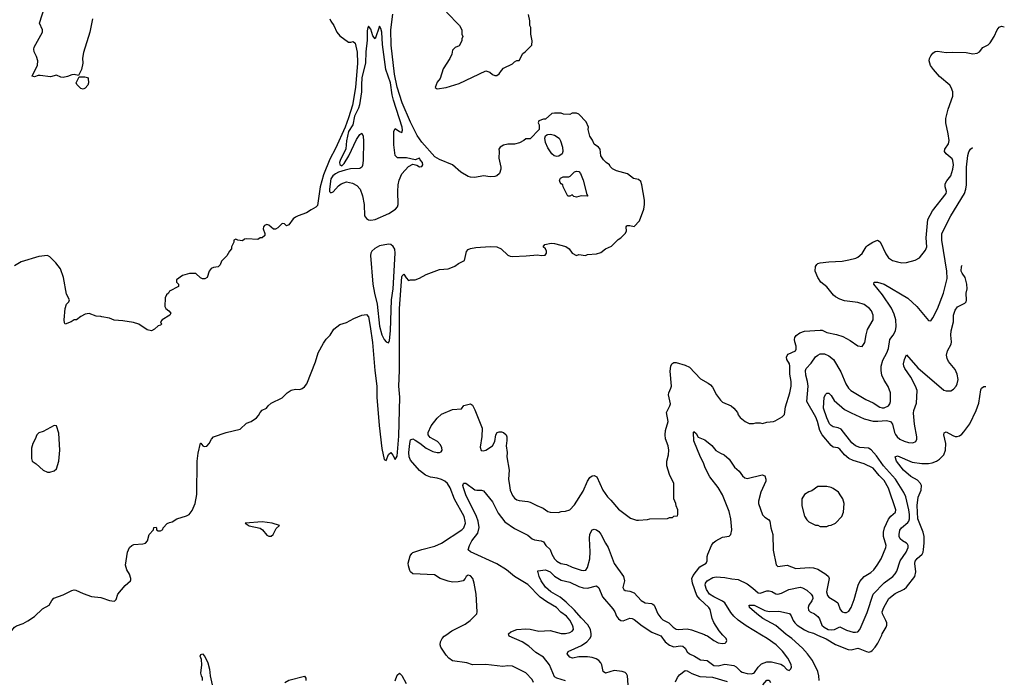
# Model space of a CAD drawing. Header units: inches. Extents: x 1649636 to 1815363, y 506543 to 641975.
# Tile 556 of 656: x 1779257 to 1788155, y 559591 to 565562. Entities that reach past the tile are written whole.
import ezdxf

# ---------------------------------------------------------------- set-up
doc = ezdxf.new("R2010")
doc.units = ezdxf.units.IN
doc.header["$MEASUREMENT"] = 0
for name, color, linetype in [('B7576', 7, 'Continuous'), ('B7585', 7, 'Continuous'), ('B7586', 7, 'Continuous')]:
    doc.layers.add(name, color=color, linetype=linetype)

msp = doc.modelspace()

# ---------------------------------------------------------------- linework, layer by layer
at = {"layer": 'B7576', "color": 5}
for points, elevation in [([(1779914.7, 565570), (1779890.2, 565449.8), (1779833.8, 565266.2), (1779825.7, 565214.3), (1779827.6, 565170), (1779817, 565110), (1779790, 565058), (1779750, 565065.6), (1779730, 565064.2), (1779690, 565047.6), (1779650, 565039.6), (1779630, 565041.6), (1779590, 565059.5), (1779534.5, 565045.5), (1779443.2, 565056.8), (1779423.6, 565056.4), (1779390, 565046), (1779369.2, 565050), (1779417.2, 565150), (1779421.2, 565190), (1779409.3, 565230), (1779389.4, 565270), (1779385.1, 565294.9), (1779387.9, 565312.1), (1779464.2, 565450), (1779464.2, 565470), (1779436.9, 565530), (1779488.5, 565690)], 680), ([(1780000, 562877), (1779990, 562879), (1779950, 562882), (1779884.7, 562904.7), (1779850, 562899.3), (1779810, 562879.3), (1779770, 562849.2), (1779750, 562848.7), (1779722, 562830), (1779669.4, 562809.4), (1779661.5, 562821.5), (1779658, 562850), (1779667.7, 562952.3), (1779679.3, 562990), (1779702, 563010), (1779709, 563030), (1779680.7, 563080.7), (1779653.6, 563230), (1779625.2, 563310), (1779584.1, 563364.1), (1779530, 563419), (1779510, 563429), (1779430, 563421.2), (1779270, 563371.8), (1779210, 563338)], 720), ([(1779152.2, 560000), (1779210, 560070.8), (1779230, 560082.8), (1779290, 560102.8), (1779330, 560127.3), (1779390, 560167.3), (1779463.5, 560236.5), (1779522.9, 560270), (1779547.5, 560312.5), (1779566.9, 560333.1), (1779650, 560362), (1779730, 560403.1), (1779750, 560408.2), (1779764.7, 560404.7), (1779830, 560374.9), (1779907.7, 560347.7), (1779990, 560339.5), (1780000, 560335.8)], 720)]:
    msp.add_lwpolyline(points, dxfattribs=dict(at, elevation=elevation))
for points, elevation in [([(1779830, 564934), (1779810, 564939), (1779774.9, 564974.9), (1779767, 564990), (1779793.6, 565046.4), (1779846, 565046), (1779870, 565038.8), (1779875.5, 565030), (1779879.1, 564990), (1779874, 564970), (1779850, 564944)], 680), ([(1779570, 561894), (1779470, 561839), (1779430, 561828.7), (1779411.3, 561810), (1779398.8, 561770), (1779377.3, 561730), (1779364, 561690), (1779362.8, 561670), (1779365.4, 561594.6), (1779371.3, 561570), (1779407.1, 561547.1), (1779470, 561491.3), (1779510, 561471.3), (1779530, 561471), (1779570, 561482.8), (1779590, 561501), (1779610, 561570.8), (1779620.8, 561670), (1779610, 561825.2), (1779590, 561889.2)], 740)]:
    msp.add_lwpolyline(points, close=True, dxfattribs=dict(at, elevation=elevation))
at = {"layer": 'B7585', "color": 5}
for points, elevation in [([(1783900.5, 559570), (1783890, 559598), (1783830, 559657.6), (1783710, 559718), (1783670, 559722.9), (1783624.1, 559715.9), (1783470, 559734.3), (1783350, 559731.6), (1783298, 559750), (1783170, 559766.3), (1783136.2, 559790), (1783110, 559817.6), (1783062.2, 559890), (1783057.2, 559910), (1783061.3, 559938.7), (1783076, 559970), (1783094, 559990), (1783108.3, 560000)], 680), ([(1784190, 559586.6), (1784110, 559608.7), (1784090, 559622), (1784044.8, 559730), (1783990, 559799.8), (1783922.8, 559842.8), (1783858.2, 559898.2), (1783799, 559939), (1783681.2, 559990), (1783677.2, 560000)], 660), ([(1784755.5, 559550), (1784749.9, 559630), (1784741.2, 559650), (1784730, 559659.8), (1784702.7, 559670), (1784630, 559678.5), (1784550, 559656), (1784529.8, 559670), (1784517.2, 559730), (1784508.3, 559750), (1784490, 559769.7), (1784465.9, 559785.9), (1784430, 559797.6), (1784390, 559802.8), (1784310, 559801.7), (1784251.8, 559791.8), (1784230, 559800.9), (1784205.2, 559830), (1784213.2, 559850), (1784335.7, 559904.3), (1784382.4, 559937.6), (1784410.8, 559969.2), (1784420.9, 559990), (1784422.1, 560000)], 640), ([(1785034.7, 560000), (1785052.7, 559992.7), (1785090, 559937.4), (1785129.4, 559909.4), (1785170, 559894.6), (1785230, 559902.6), (1785250, 559900.3), (1785270, 559881.1), (1785288.7, 559848.7), (1785310, 559828.7), (1785357, 559810), (1785410, 559776), (1785470, 559770.1), (1785530, 559725.9), (1785570, 559722.2), (1785630, 559735.1), (1785710, 559725.3), (1785733.1, 559713.1), (1785770, 559674), (1785785.3, 559665.3), (1785830, 559651.1), (1785870, 559648), (1785890, 559654), (1785898.6, 559661.4), (1785930.4, 559710), (1785961.9, 559738.1), (1786010, 559756.2), (1786050, 559758.3), (1786136.9, 559736.9), (1786161, 559721), (1786190, 559688.4), (1786210, 559679.1), (1786227, 559693), (1786231.6, 559710), (1786230, 559734), (1786198.7, 559790), (1786150, 559853.3), (1786093, 559910), (1786012.4, 559970), (1785962.3, 560000)], 640), ([(1785456.4, 560000), (1785472.1, 559992.1), (1785530.5, 559950.5), (1785570, 559930.8), (1785610, 559924), (1785632.7, 559927.3), (1785643.1, 559936.9), (1785648.7, 559950), (1785641.2, 559970), (1785612.5, 560000)], 660), ([(1786482, 559590), (1786480.5, 559630), (1786471.5, 559670), (1786420.4, 559770), (1786376.5, 559830), (1786330, 559881), (1786234, 559970), (1786191.6, 560000)], 620), ([(1786467.9, 560000), (1786544.6, 559964.6), (1786630, 559913), (1786743.7, 559870), (1786770, 559865.8), (1786830, 559879.8), (1786850, 559876.6), (1786910, 559850.2), (1786930, 559845.8), (1786949.8, 559850.2), (1786960.7, 559859.3), (1786988.3, 559890), (1787012.9, 559927.1), (1787047, 560000)], 620), ([(1780909, 559590), (1780909.3, 559610), (1780899.5, 559630), (1780894.7, 559654.7), (1780904.4, 559730), (1780899.7, 559779.7), (1780889.7, 559810), (1780894.6, 559825.4), (1780910, 559831.3), (1780930, 559804.7), (1780957.1, 559750), (1780973.4, 559690), (1780979.3, 559630), (1780997, 559550)], 680), ([(1785184.2, 559575.8), (1785203.3, 559616.7), (1785220.7, 559639.3), (1785270, 559680.7), (1785290, 559677.2), (1785330, 559653), (1785403.6, 559623.6), (1785518, 559618), (1785650, 559580.4)], 620), ([(1781654.5, 559570), (1781690, 559592.9), (1781830, 559626.8), (1781838.4, 559618.4), (1781844, 559610), (1781843, 559590)], 680), ([(1782650, 559586), (1782670, 559636), (1782690, 559656), (1782710, 559634.8), (1782750, 559561)], 680), ([(1785973.5, 559550), (1786010, 559592.2), (1786030, 559592.7), (1786042.6, 559570)], 620)]:
    msp.add_lwpolyline(points, dxfattribs=dict(at, elevation=elevation))
at = {"layer": 'B7586', "color": 5}
for points, elevation in [([(1783114, 565630), (1783232, 565510), (1783252, 565470), (1783254, 565430), (1783262, 565410), (1783254, 565390), (1783254, 565370), (1783230, 565326), (1783194, 565310), (1783170, 565286), (1783162, 565250), (1783144.7, 565210), (1783083.5, 565116.5), (1783058, 565030), (1783030, 564998), (1783011.3, 564950), (1783030, 564936), (1783110, 564948.2), (1783230, 564984.9), (1783470, 565098), (1783506, 565086), (1783530, 565064.7), (1783550, 565058), (1783570, 565058), (1783590, 565072), (1783610, 565102), (1783630, 565122), (1783710, 565162), (1783730, 565182), (1783750, 565192), (1783770, 565194), (1783803.1, 565256.9), (1783826, 565270), (1783886, 565330), (1783888, 565370), (1783875.3, 565430), (1783875.3, 565490), (1783868.7, 565510), (1783868.7, 565550), (1783855.3, 565610)], 720), ([(1780000, 560335.8), (1780070, 560310.6), (1780110, 560306.8), (1780118, 560310), (1780130, 560322), (1780145.6, 560370), (1780210, 560448.2), (1780258, 560490), (1780261.2, 560498.8), (1780263, 560510), (1780251.1, 560550), (1780226, 560590), (1780213.3, 560630), (1780231.6, 560750), (1780249.7, 560790.3), (1780269.7, 560810.3), (1780290, 560819.3), (1780370, 560823.8), (1780394, 560830), (1780413.2, 560850), (1780429, 560910), (1780468, 560950), (1780470, 560972), (1780490, 560974), (1780494, 560970), (1780494, 560950), (1780510, 560942), (1780530, 560942), (1780550, 560954), (1780555.3, 560970), (1780590, 561006.8), (1780610, 561018), (1780636.5, 561023.5), (1780678, 561050), (1780764.1, 561075.9), (1780789.5, 561090.5), (1780815.6, 561124.4), (1780842, 561190), (1780859.7, 561270), (1780861.3, 561570), (1780870, 561644.7), (1780890, 561734), (1780894, 561734), (1780912, 561710), (1780924, 561704), (1780950, 561706.8), (1780969.3, 561730), (1780989.6, 561770.4), (1781009.6, 561790.4), (1781124, 561830), (1781250, 561859.7), (1781306.1, 561913.9), (1781349, 561930), (1781397.2, 561962.8), (1781416, 561984), (1781430, 562012), (1781450, 562031.3), (1781488, 562050), (1781502, 562070), (1781530, 562096), (1781630, 562144), (1781675.1, 562190), (1781710, 562212), (1781750, 562221.7), (1781790, 562220.4), (1781810, 562227.2), (1781830, 562241.7), (1781851.9, 562270), (1781930, 562470.6), (1781954.9, 562550), (1782002.2, 562637.8), (1782027.3, 562672.7), (1782064, 562710), (1782096.6, 562763.4), (1782150, 562805.7), (1782210, 562823.7), (1782277.7, 562862.3), (1782350, 562892), (1782390, 562897.1), (1782410, 562875.5), (1782425.5, 562790), (1782444.4, 562644.4), (1782466.4, 562390), (1782484, 562250), (1782484.6, 562150), (1782506.7, 561893.2), (1782530, 561687.3), (1782550, 561586), (1782570, 561578), (1782590, 561631), (1782610, 561651), (1782630, 561626), (1782650, 561586), (1782670, 561616), (1782682.7, 561797.3), (1782691.2, 562150), (1782683.1, 562250), (1782689.9, 562389.9), (1782688.5, 562950), (1782710, 563238), (1782714.5, 563245.5), (1782730, 563261), (1782748.7, 563228.7), (1782770, 563204.9), (1782790, 563210.5), (1782830, 563210.3), (1782870, 563225.2), (1782930, 563258.7), (1783050, 563302.8), (1783130, 563310.6), (1783170, 563323.8), (1783190, 563333), (1783221.8, 563358.2), (1783275.8, 563384.2), (1783294.7, 563465.3), (1783310, 563484.9), (1783330, 563494.4), (1783378.6, 563501.4), (1783510, 563510.3), (1783570, 563508.4), (1783607.3, 563490), (1783670, 563434), (1783690, 563424), (1783710, 563420.7), (1783833.8, 563426.2), (1783936.8, 563436.8), (1783970, 563430.7), (1784006, 563434), (1784018, 563450), (1784017, 563470), (1784009.2, 563490), (1783988.7, 563510), (1784002, 563530), (1784058.9, 563541.1), (1784090, 563539.3), (1784191.7, 563511.7), (1784222.8, 563490), (1784250.7, 563450.7), (1784290, 563431.3), (1784310, 563438), (1784370, 563431.3), (1784390, 563438), (1784470, 563444.7), (1784510, 563458), (1784550, 563490.8), (1784605.6, 563514.4), (1784664.5, 563575.5), (1784690, 563591), (1784729, 563630), (1784741.2, 563650), (1784738, 563690), (1784743.1, 563696.9), (1784750, 563702), (1784770, 563702), (1784810, 563691.3), (1784857.5, 563742.5), (1784899, 563850), (1784904, 563890), (1784904, 563930), (1784879.3, 564070), (1784870, 564098), (1784850, 564118), (1784804.7, 564124.7), (1784748.9, 564168.9), (1784650, 564195.3), (1784614.6, 564214.6), (1784594.6, 564234.6), (1784588, 564250), (1784558, 564270), (1784533.6, 564293.6), (1784508.7, 564330), (1784502, 564390), (1784488, 564410), (1784450, 564438), (1784433.6, 564473.6), (1784408.7, 564510), (1784395.3, 564570), (1784398, 564590), (1784378, 564638), (1784310, 564708), (1784290, 564718), (1784250, 564718), (1784230, 564706), (1784171.6, 564708.4), (1784150, 564715.3), (1784090, 564718), (1784066, 564714), (1784010, 564662), (1783990, 564662), (1783950, 564646), (1783942, 564630), (1783952, 564610), (1783951.6, 564568.4), (1783870, 564486), (1783830, 564486), (1783814, 564470), (1783774, 564450), (1783730, 564435.3), (1783670, 564437.2), (1783630, 564426), (1783598.8, 564410), (1783586.8, 564390), (1783591, 564369), (1783586.8, 564310), (1783606.8, 564230), (1783604, 564210), (1783593, 564170), (1783568.9, 564151.1), (1783550, 564144), (1783510, 564140.5), (1783450, 564151.6), (1783370, 564136), (1783330, 564137.2), (1783310, 564144), (1783243.2, 564183.2), (1783170, 564249), (1783050, 564297.2), (1783010, 564323), (1782890, 564455.9), (1782850, 564516.1), (1782790, 564634.6), (1782713.3, 564810), (1782670, 564950.9), (1782644.4, 565070), (1782613.1, 565330), (1782609.9, 565470.1), (1782630, 565610.8)], 720), ([(1782060.5, 565570), (1782068.7, 565548.7), (1782096.3, 565510), (1782122, 565450), (1782150, 565414.8), (1782230, 565357.3), (1782250, 565357.3), (1782270, 565364), (1782290, 565350.7), (1782306.9, 565266.9), (1782309.7, 565169.7), (1782292.2, 564947.8), (1782264.6, 564790), (1782230, 564673.7), (1782199.3, 564590), (1782110, 564395.9), (1782060, 564300), (1782001.5, 564158.5), (1781974, 564050), (1781950, 563882), (1781933.7, 563866.3), (1781890, 563844), (1781850, 563815.3), (1781774, 563790), (1781750, 563775.3), (1781730, 563762), (1781690, 563708.7), (1781670, 563698), (1781650, 563715.3), (1781630, 563718), (1781590, 563679), (1781570, 563668.7), (1781550, 563668), (1781510, 563704), (1781490, 563709), (1781470, 563702), (1781461, 563690), (1781458.8, 563670), (1781472, 563630), (1781472, 563610), (1781450, 563588.7), (1781430, 563588.7), (1781410, 563575.3), (1781310, 563582), (1781290, 563578), (1781270, 563562), (1781228.4, 563568.4), (1781210, 563578), (1781194, 563570), (1781192, 563550), (1781172, 563510), (1781170.9, 563489.1), (1781152, 563470), (1781130, 563428), (1781082, 563378), (1781070, 563346), (1781050, 563328), (1781010, 563322), (1780986.8, 563313.2), (1780971.1, 563288.9), (1780951, 563230), (1780930, 563218), (1780910, 563218), (1780890, 563228), (1780850, 563268), (1780811.6, 563268.4), (1780792.7, 563267.3), (1780730, 563248.7), (1780674, 563210), (1780674, 563190), (1780692, 563170), (1780692, 563150), (1780611.3, 563108.7), (1780602, 563090), (1780584, 563076), (1780573, 563047), (1780570.5, 562970), (1780578, 562950), (1780606, 562930), (1780622.8, 562910), (1780614.8, 562890), (1780546, 562850), (1780531.3, 562830), (1780538, 562810), (1780530, 562802), (1780510, 562795.3), (1780476.9, 562763.1), (1780450, 562749.7), (1780410, 562758), (1780335.3, 562810), (1780285.4, 562825.4), (1780190, 562840.7), (1780110, 562846), (1780070, 562862.7), (1780000, 562877)], 720), ([(1783108.3, 560000), (1783162.3, 560037.7), (1783282.7, 560097.3), (1783327, 560130), (1783387.2, 560192.8), (1783392.7, 560210), (1783383.7, 560370), (1783365.3, 560470), (1783351.9, 560510), (1783330, 560534), (1783310, 560541.2), (1783291.3, 560530), (1783282.8, 560510), (1783266, 560490), (1783220.3, 560479.7), (1783170, 560478.2), (1783130, 560485.6), (1783058, 560510), (1783005.4, 560545.4), (1782810, 560552.1), (1782790, 560571.1), (1782784, 560584), (1782770, 560625.6), (1782768.3, 560650), (1782785.4, 560714.6), (1782801.7, 560738.3), (1782810, 560745.2), (1782890, 560772.8), (1783010, 560802.9), (1783070, 560829.2), (1783252.2, 560950), (1783270.8, 560970), (1783284.6, 561010), (1783284, 561030), (1783272.6, 561070), (1783187.9, 561227.9), (1783147.3, 561330), (1783123, 561370), (1783098.4, 561390), (1783070, 561404.2), (1783030, 561416.8), (1782970, 561426.6), (1782925.4, 561445.4), (1782870, 561488.2), (1782790, 561579.3), (1782778.1, 561610), (1782774, 561650), (1782782.1, 561730), (1782790, 561764.2), (1782810, 561772), (1782830, 561761.6), (1782874.6, 561734.6), (1782930, 561688.5), (1782990, 561658.6), (1783030, 561649.2), (1783050.9, 561649.1), (1783065.6, 561654.4), (1783076.2, 561670), (1783072.6, 561692.6), (1783058.9, 561718.9), (1783032.7, 561750), (1782966, 561786), (1782948.4, 561808.4), (1782950, 561831), (1782976, 561890), (1783030, 561958.8), (1783070, 561994.8), (1783170, 562037.3), (1783250, 562044), (1783270, 562073), (1783330, 562090.8), (1783350, 562076), (1783370, 562036), (1783436.9, 561870), (1783435.2, 561795.2), (1783417.8, 561697.8), (1783427.5, 561667.5), (1783450, 561664.7), (1783470, 561670.2), (1783530, 561708.6), (1783551.7, 561750), (1783559.6, 561810), (1783573.5, 561830), (1783590, 561837.8), (1783610, 561837.8), (1783631, 561831), (1783653.5, 561810), (1783659.7, 561790), (1783660.7, 561759.3), (1783652.4, 561710), (1783661.5, 561650), (1783659.6, 561610), (1783680.9, 561490), (1783675.6, 561410), (1783683.2, 561350), (1783690.3, 561310), (1783710, 561260.7), (1783730, 561236.3), (1783750, 561223), (1783770, 561215.5), (1783850, 561208), (1783870, 561202), (1783931, 561170), (1783987.2, 561147.2), (1784030, 561117.3), (1784050, 561110.7), (1784126.4, 561106.4), (1784150, 561116), (1784190, 561118), (1784230, 561132), (1784270, 561176), (1784350, 561299.1), (1784390, 561390.8), (1784410, 561424), (1784430, 561439.1), (1784450, 561442), (1784473, 561430), (1784525.7, 561310), (1784568.4, 561250), (1784599.9, 561219.9), (1784670, 561136), (1784776.9, 561056.9), (1784830, 561038), (1784850, 561038), (1784930, 561044.7), (1784951.6, 561051.6), (1785110, 561052), (1785130, 561062), (1785156.4, 561063.6), (1785170, 561074), (1785202, 561078), (1785206, 561090), (1785206, 561130), (1785188.4, 561168.4), (1785188, 561190), (1785168.4, 561231.6), (1785168.7, 561370), (1785129.4, 561449.4), (1785105.2, 561530), (1785105.2, 561570), (1785121.2, 561630), (1785124, 561670), (1785119, 561710), (1785094.5, 561774.5), (1785089.5, 561810), (1785092.6, 561850), (1785118.3, 561930), (1785102.6, 562010), (1785133.3, 562070), (1785137.8, 562090), (1785120.4, 562170), (1785123, 562190), (1785143.1, 562230), (1785147.7, 562250), (1785134.9, 562385.1), (1785140.5, 562430), (1785150, 562450.7), (1785170, 562462), (1785190, 562462), (1785270, 562440.3), (1785310, 562420.3), (1785410, 562315.6), (1785477.6, 562277.6), (1785500.2, 562260.2), (1785518.7, 562238.7), (1785555.5, 562170), (1785590, 562123), (1785610, 562104.9), (1785686, 562070), (1785710.4, 562050.4), (1785742.8, 562010), (1785750.6, 561990.6), (1785767.5, 561967.5), (1785812, 561930), (1785850, 561911.3), (1785890, 561911.3), (1785910, 561918), (1785950, 561918), (1785970, 561912), (1786010, 561924.7), (1786070, 561931.3), (1786083.1, 561936.9), (1786148.9, 561971.1), (1786170, 561994), (1786177.5, 562062.5), (1786218, 562190), (1786228.4, 562250), (1786228.6, 562290), (1786218, 562358), (1786218.3, 562430), (1786212.9, 562450), (1786188.9, 562490), (1786186.6, 562510), (1786193, 562527), (1786202.8, 562537.2), (1786267.6, 562570), (1786275.4, 562584.6), (1786275.3, 562610), (1786260.9, 562650), (1786258.7, 562670), (1786263.1, 562690), (1786273.5, 562706.5), (1786308.3, 562731.7), (1786350, 562745.4), (1786490, 562756.5), (1786510, 562754.2), (1786550, 562735.6), (1786637.7, 562717.7), (1786696.7, 562696.7), (1786760.7, 562660.7), (1786830, 562613), (1786870, 562607.3), (1786895.8, 562644.2), (1786906.1, 562713.9), (1786919.5, 562760.5), (1786971.5, 562850), (1786969.6, 562890), (1786953.6, 562930), (1786938, 562950), (1786890, 562987.3), (1786830, 563005.6), (1786710, 563021.3), (1786670, 563035.8), (1786630, 563056.9), (1786612.1, 563072.1), (1786550, 563147.1), (1786498.3, 563190), (1786471.1, 563230), (1786446.6, 563290), (1786449.7, 563330), (1786462, 563350), (1786470, 563357.1), (1786490, 563363.1), (1786570, 563373.8), (1786690, 563379.6), (1786750, 563390.2), (1786812.4, 563407.6), (1786830, 563415.8), (1786870.5, 563449.5), (1786907.6, 563510), (1786919.5, 563520.5), (1786966.6, 563550), (1787010, 563568), (1787033.7, 563553.7), (1787083.9, 563443.9), (1787108, 563410), (1787146.1, 563386.1), (1787190, 563372.2), (1787230, 563364.9), (1787270, 563366.4), (1787350, 563387.7), (1787390, 563410.6), (1787442.7, 563477.3), (1787453.6, 563510), (1787448.8, 563590), (1787464.7, 563755.3), (1787507.5, 563832.5), (1787629.7, 563990), (1787633.1, 564010), (1787620.9, 564050), (1787621.6, 564078.4), (1787634.7, 564105.3), (1787671.4, 564150), (1787689.2, 564210), (1787694.9, 564250), (1787690.5, 564290), (1787682.5, 564302.5), (1787628.3, 564350), (1787615.1, 564370), (1787617.7, 564390), (1787650, 564440.4), (1787655.6, 564470), (1787648.7, 564530), (1787627, 564630), (1787627.1, 564670), (1787647.3, 564752.7), (1787689.9, 564870), (1787689.8, 564910), (1787675, 564950), (1787662, 564970), (1787569.5, 565049.5), (1787515.3, 565110), (1787488.4, 565148.4), (1787476.8, 565190), (1787478.5, 565210), (1787490, 565235.3), (1787510, 565258.3), (1787530, 565272.7), (1787550, 565278.5), (1787630, 565264.2), (1787690, 565269.3), (1787810, 565264.2), (1787870, 565252.1), (1787910, 565257.6), (1787931.2, 565270), (1787960.9, 565310), (1788010, 565334.9), (1788027.5, 565352.5), (1788062.6, 565410), (1788090.8, 565470), (1788110, 565495.2), (1788130, 565504.2), (1788155.1, 565497.3)], 680), ([(1785612.5, 560000), (1785577, 560037), (1785530, 560114), (1785514.5, 560150), (1785498.4, 560230), (1785485.1, 560250), (1785404.2, 560324.2), (1785377.9, 560357.9), (1785337.5, 560470), (1785332.9, 560510), (1785342.8, 560537.2), (1785404.8, 560615.2), (1785462, 560650), (1785469.8, 560670), (1785469.9, 560710), (1785474.7, 560730), (1785510, 560810.3), (1785525.5, 560834.5), (1785547.7, 560852.3), (1785610, 560883.5), (1785667.4, 560892.6), (1785683.5, 560910), (1785693, 560950), (1785684.5, 561050), (1785670, 561115.6), (1785610, 561268.2), (1785570, 561333.3), (1785492.7, 561430), (1785450.7, 561510), (1785436.1, 561556.1), (1785410, 561607), (1785350, 561754), (1785346, 561830), (1785350, 561838), (1785370, 561822), (1785388.5, 561788.5), (1785450, 561763.6), (1785511.6, 561711.6), (1785548.3, 561668.3), (1785590, 561643.2), (1785622.4, 561630), (1785670, 561590.2), (1785718, 561518), (1785760.1, 561480.1), (1785790, 561439.6), (1785810, 561422), (1785830, 561414.6), (1785966.7, 561446.7), (1785990, 561438), (1786000.3, 561410), (1785999.6, 561390), (1785955.5, 561290), (1785935.2, 561210), (1785934.3, 561190), (1785970, 561087), (1785990, 561066.6), (1786024.9, 561044.9), (1786036.5, 561030), (1786043.9, 560970), (1786063.8, 560910), (1786066.5, 560766.5), (1786094.8, 560634.8), (1786110, 560620.8), (1786192.5, 560632.5), (1786270, 560600.1), (1786391.7, 560611.7), (1786430, 560608.4), (1786470, 560594.4), (1786542, 560550), (1786566.3, 560530), (1786571, 560511), (1786548.2, 560391.8), (1786557.8, 560357.8), (1786570, 560341.1), (1786630, 560307.4), (1786649.4, 560289.4), (1786672.6, 560230), (1786689, 560210), (1786710, 560202.2), (1786730, 560202.8), (1786750, 560216), (1786770.6, 560250), (1786798.8, 560321.2), (1786835, 560450), (1786850, 560483.9), (1786890, 560529.3), (1786950, 560565.4), (1786977.4, 560590), (1787007.2, 560630), (1787041.1, 560690), (1787085, 560790), (1787088.2, 560810), (1787062.3, 560890), (1787063.4, 560930), (1787073, 560970), (1787110, 561047), (1787130, 561074.1), (1787170.9, 561109.1), (1787175.2, 561130), (1787110, 561326.6), (1787070, 561396.8), (1787023.3, 561443.3), (1786970, 561507.5), (1786890, 561548.5), (1786790, 561577), (1786750, 561595.2), (1786709.9, 561629.9), (1786670, 561681), (1786650, 561691.8), (1786610, 561698.9), (1786590, 561712.8), (1786508.8, 561810), (1786488.6, 561850), (1786467.8, 561930), (1786452.1, 561970), (1786369.8, 562110), (1786382.4, 562250), (1786377.8, 562290), (1786361.7, 562350), (1786359.8, 562390), (1786363.5, 562410), (1786410, 562457.8), (1786450, 562513.1), (1786469.8, 562530.2), (1786490, 562540.8), (1786530, 562541.3), (1786570, 562522.2), (1786612.4, 562490), (1786678.7, 562378.7), (1786722.4, 562270), (1786746.2, 562230), (1786769, 562210), (1786904.6, 562130), (1786970, 562098.6), (1787030, 562058), (1787050, 562051.9), (1787070, 562052.8), (1787110, 562071.8), (1787121.8, 562090), (1787126.4, 562110), (1787125.3, 562190), (1787106.3, 562246.3), (1787070, 562302.4), (1787049, 562350), (1787042.3, 562390), (1787042.9, 562430), (1787056.7, 562483.4), (1787093.2, 562550), (1787108.2, 562590), (1787121.8, 562670), (1787150.8, 562709.2), (1787170.9, 562750), (1787177.1, 562790), (1787174.2, 562850), (1787160.8, 562900.8), (1787135, 562955), (1787054.6, 563074.6), (1786977.2, 563170), (1786978, 563190), (1787010, 563190.3), (1787070, 563170.2), (1787284.8, 563044.8), (1787364.4, 562970), (1787470, 562842.8), (1787490, 562841), (1787510, 562866), (1787550, 562947.3), (1787606.3, 563090), (1787637.3, 563222.7), (1787636.7, 563290), (1787591.6, 563568.4), (1787591.2, 563630), (1787671.3, 563790), (1787796.2, 563990), (1787808.2, 564030), (1787812.9, 564070), (1787814.3, 564230), (1787824.8, 564335.2), (1787834, 564366), (1787849.7, 564390.3), (1787867.6, 564406.3)], 660), ([(1785962.3, 560000), (1785823.2, 560083.2), (1785750, 560133.3), (1785710, 560170.6), (1785683.4, 560203.4), (1785629.9, 560290), (1785610, 560305.1), (1785530, 560343.8), (1785490.5, 560370), (1785463.4, 560410), (1785450.7, 560450), (1785454, 560470), (1785470, 560489), (1785520.8, 560519.2), (1785550, 560525.2), (1785630, 560520.2), (1785693, 560507), (1785750, 560502.4), (1785830, 560461.5), (1785883.1, 560423.1), (1785930, 560381.1), (1785950, 560378), (1786010, 560398.2), (1786030, 560399.6), (1786054.6, 560394.6), (1786090, 560372.7), (1786110, 560370.1), (1786140.9, 560379.1), (1786207.5, 560412.5), (1786310, 560431.4), (1786330, 560427.6), (1786370, 560405.7), (1786408.8, 560370), (1786422.8, 560350), (1786424.2, 560330), (1786416.8, 560310), (1786388.7, 560271.3), (1786381.6, 560250), (1786385.8, 560225.8), (1786399.6, 560210), (1786439.5, 560190), (1786470, 560166.5), (1786484.9, 560144.9), (1786507, 560090), (1786526, 560070), (1786564.9, 560050), (1786590, 560046.1), (1786619.6, 560050), (1786670, 560072.7), (1786730, 560043), (1786790, 560026), (1786810, 560024.7), (1786831.6, 560030), (1786849.8, 560050.2), (1786862.7, 560077.3), (1786916.7, 560203.3), (1786971.4, 560368.6), (1787068.3, 560471.7), (1787146.6, 560530), (1787168.4, 560551.6), (1787183.3, 560576.7), (1787213.2, 560670), (1787267.2, 560750), (1787286.2, 560790), (1787287.8, 560810), (1787281.7, 560821.7), (1787271.7, 560831.7), (1787235.4, 560850), (1787214.2, 560870), (1787205.3, 560890), (1787203.5, 560910), (1787212.4, 560947.6), (1787225.7, 560970), (1787283.9, 561016.1), (1787292.4, 561027.6), (1787298.3, 561050), (1787298.9, 561090), (1787293.1, 561130), (1787264.9, 561250), (1787248.5, 561288.5), (1787171.1, 561410), (1787064.7, 561530), (1787000.8, 561620.8), (1786953.2, 561673.2), (1786926.6, 561690), (1786850, 561694.9), (1786810, 561709.1), (1786777.8, 561737.8), (1786679.5, 561859.5), (1786652.5, 561872.5), (1786610, 561881.4), (1786590, 561893.5), (1786576.8, 561910), (1786550, 561964.2), (1786520.8, 562050), (1786527, 562150), (1786542, 562178), (1786550, 562186.8), (1786570, 562185.5), (1786590, 562164.9), (1786619.1, 562119.1), (1786710, 562039.7), (1786770, 562007.2), (1786890, 561952.8), (1786970, 561933.2), (1787011.5, 561931.5), (1787090, 561938.5), (1787126, 561930), (1787144.6, 561904.6), (1787163.6, 561830), (1787172.2, 561812.2), (1787188.1, 561790), (1787210, 561770.8), (1787250, 561750.8), (1787290, 561738.9), (1787330, 561736.5), (1787355.6, 561750), (1787365.4, 561770), (1787365.1, 561790), (1787344.7, 561904.7), (1787334.5, 562005.5), (1787338.3, 562030), (1787363.1, 562096.9), (1787367, 562210), (1787353.2, 562250), (1787311.9, 562331.9), (1787254.7, 562410), (1787246, 562430), (1787244.2, 562450), (1787252, 562490), (1787270, 562531), (1787374.8, 562414.8), (1787610, 562213), (1787630, 562206.4), (1787671.5, 562208.5), (1787697.2, 562222.8), (1787719.3, 562250), (1787730, 562271.3), (1787737.4, 562310), (1787730, 562359), (1787710, 562399.6), (1787650, 562471.5), (1787638, 562498), (1787634, 562530), (1787643.1, 562570), (1787675.1, 562630), (1787677.6, 562650), (1787671.9, 562710), (1787676, 562750), (1787695.1, 562830), (1787697.4, 562890), (1787710, 562934.8), (1787733.4, 562966.6), (1787799.1, 563000.9), (1787809.5, 563010.5), (1787813.6, 563026.4), (1787809.6, 563089.7), (1787819.6, 563130), (1787817, 563170), (1787802, 563230), (1787773.2, 563270), (1787764.5, 563290), (1787767.9, 563332.1), (1787775.3, 563343)], 640), ([(1787047, 560000), (1787051.6, 560010), (1787086.8, 560070), (1787093.1, 560090), (1787092.8, 560110), (1787085, 560130), (1787053.6, 560190), (1787051.3, 560210), (1787066.5, 560250), (1787111.7, 560330), (1787170, 560375.6), (1787250, 560415), (1787270, 560433.7), (1787345.2, 560530), (1787356.4, 560570), (1787346.1, 560646.1), (1787351, 560669), (1787367.3, 560692.7), (1787411.7, 560730), (1787422, 560750), (1787426.3, 560773.6), (1787432, 560830), (1787430.7, 560890), (1787422.7, 560930), (1787374.7, 561050), (1787366.7, 561170), (1787375.2, 561244.8), (1787404.2, 561310), (1787407.4, 561350), (1787397.2, 561370), (1787370, 561398.7), (1787310, 561432.1), (1787245.6, 561490), (1787181, 561570), (1787170, 561611.3), (1787190, 561618.7), (1787323.7, 561563.7), (1787410, 561551), (1787469.8, 561550.2), (1787504.2, 561555.8), (1787542, 561570), (1787570, 561588.9), (1787607.8, 561630), (1787624.7, 561670), (1787625.7, 561730), (1787609.7, 561810), (1787612, 561828), (1787630, 561835.3), (1787690, 561802.3), (1787710, 561794.6), (1787730, 561793.1), (1787750, 561800.3), (1787770, 561814.3), (1787790, 561836.9), (1787844.2, 561910), (1787899.8, 562030), (1787924.7, 562095.3), (1787943.5, 562216.5), (1787950, 562231), (1787970, 562246.8), (1787989, 562247.3)], 620), ([(1783677.2, 560000), (1783673.2, 560010), (1783697.2, 560030), (1783750, 560048.9), (1783830, 560056.9), (1783870, 560053), (1783950, 560034.4), (1784050, 560039.4), (1784150, 560014.2), (1784190, 560013.6), (1784230, 560023.6), (1784250, 560034), (1784260.7, 560050), (1784260.5, 560070), (1784253.7, 560090), (1784230, 560133), (1784198.5, 560170), (1784147.9, 560207.9), (1784107.2, 560250), (1784019.8, 560299.8), (1783962.3, 560342.3), (1783850, 560456.3), (1783729.6, 560530), (1783656.2, 560590), (1783570, 560642.5), (1783332.6, 560752.6), (1783309.7, 560769.7), (1783322.2, 560810), (1783343.8, 560850), (1783398.5, 560921.5), (1783408.5, 560971.5), (1783399.9, 561030), (1783386.7, 561070), (1783290, 561268), (1783267, 561330), (1783262.6, 561350), (1783266.6, 561370), (1783270, 561373.4), (1783290, 561372.4), (1783370, 561312.7), (1783390, 561308.2), (1783430, 561310.5), (1783450, 561302), (1783530, 561203.7), (1783582.5, 561102.5), (1783641.6, 561021.6), (1783730, 560961.5), (1783850, 560904), (1783890, 560870.3), (1783910, 560859.6), (1783970, 560852.1), (1783990, 560842.3), (1784011.2, 560810), (1784052, 560772), (1784065, 560730), (1784090.9, 560690), (1784110, 560668.3), (1784147.6, 560647.6), (1784197.3, 560637.3), (1784250, 560613.9), (1784330, 560586.6), (1784350, 560581.8), (1784372.8, 560587.2), (1784390, 560610.4), (1784409.3, 560690), (1784412.4, 560752.4), (1784406.3, 560873.7), (1784410, 560911), (1784430, 560950.8), (1784450, 560958), (1784470, 560950.4), (1784490, 560935.5), (1784510, 560910.5), (1784550.3, 560830), (1784576.1, 560790), (1784630, 560646), (1784714.6, 560530), (1784722.6, 560490), (1784708.4, 560430), (1784717.3, 560410), (1784730, 560401.6), (1784770, 560397.6), (1784810, 560382), (1784872.5, 560312.5), (1784908.2, 560290), (1784966, 560286), (1784979.2, 560279.2), (1784990.1, 560270.1), (1785001.1, 560250), (1785023.2, 560190), (1785050, 560154), (1785070, 560137), (1785123.8, 560110), (1785163, 560070), (1785190, 560053), (1785210, 560048.7), (1785290, 560055.5), (1785327.2, 560047.2), (1785445.5, 560005.5), (1785456.4, 560000)], 660), ([(1784422.1, 560000), (1784423.2, 560010), (1784414.9, 560050), (1784391.5, 560091.5), (1784330, 560154.6), (1784270, 560226.1), (1784196.8, 560296.8), (1784140.7, 560340.7), (1784058.2, 560390), (1784010, 560431.9), (1783969.9, 560490), (1783951.1, 560530), (1783944.1, 560564.1), (1783939, 560570), (1783940.2, 560579.8), (1784010, 560590.2), (1784050, 560570.3), (1784091, 560531), (1784150, 560497.2), (1784230, 560477.6), (1784310, 560438.2), (1784350, 560426.4), (1784390, 560424), (1784470, 560444.9), (1784490, 560426.8), (1784524, 560344), (1784618.1, 560238.1), (1784636.3, 560210), (1784650.8, 560170), (1784670, 560145.9), (1784690, 560131), (1784712, 560128), (1784770, 560153.8), (1784793.4, 560150), (1784810, 560141.1), (1784881.7, 560081.7), (1784970, 560026.3), (1785034.7, 560000)], 640), ([(1786191.6, 560000), (1786184.8, 560004.8), (1786090, 560086.3), (1785972.6, 560150), (1785919.7, 560190), (1785852.7, 560250), (1785849.6, 560270.4), (1785894, 560270), (1785990, 560220.7), (1786030, 560213.8), (1786116.7, 560216.7), (1786213.2, 560193.2), (1786230, 560174.9), (1786248.6, 560130), (1786262, 560110), (1786283.2, 560090), (1786350, 560048.3), (1786385.7, 560030), (1786430, 560017.5), (1786467.9, 560000)], 620)]:
    msp.add_lwpolyline(points, dxfattribs=dict(at, elevation=elevation))
for points, elevation in [([(1782510, 565502), (1782470, 565388.7), (1782450, 565415.3), (1782430, 565475.3), (1782410, 565502), (1782404, 565490), (1782398.5, 565461.5), (1782398, 565378), (1782385, 565270), (1782381.7, 565170), (1782350, 565038), (1782345.1, 564970), (1782347.5, 564910), (1782329.4, 564790.6), (1782319.3, 564760.7), (1782284.3, 564690), (1782268.3, 564611.7), (1782229.8, 564550), (1782211.9, 564468.1), (1782205.1, 564394.9), (1782152.9, 564290), (1782148.1, 564270), (1782151.6, 564251.6), (1782170, 564241.1), (1782190, 564260.9), (1782230.9, 564330), (1782301.6, 564478.4), (1782330, 564523.1), (1782350, 564536.4), (1782360.2, 564510), (1782364.2, 564464.2), (1782362, 564290), (1782356.3, 564243.7), (1782350, 564227.9), (1782330, 564217.8), (1782246.6, 564213.4), (1782197.3, 564202.7), (1782137.8, 564182.2), (1782110, 564167.1), (1782087.5, 564150), (1782070, 564122), (1782056, 564030), (1782058.4, 564010), (1782070, 563995.5), (1782090, 564006.7), (1782139.2, 564060.8), (1782161.5, 564078.5), (1782210, 564096.4), (1782265.1, 564085.1), (1782304, 564064), (1782334, 564030), (1782356.2, 563970), (1782369.7, 563890), (1782374.4, 563790), (1782390, 563763.5), (1782410, 563753), (1782430, 563749.4), (1782470, 563757.1), (1782594.1, 563810), (1782653.7, 563850), (1782670.4, 563870), (1782677.4, 563890), (1782673.3, 564010), (1782677.4, 564070), (1782688, 564112), (1782712, 564168), (1782770, 564235.2), (1782810, 564256.4), (1782846.8, 564246.8), (1782870, 564233), (1782890, 564234.8), (1782900.9, 564250), (1782898, 564270), (1782875.6, 564295.6), (1782870, 564308.7), (1782830, 564294), (1782752.6, 564312.6), (1782671.7, 564311.7), (1782650, 564335.1), (1782638.9, 564430), (1782637.8, 564550), (1782650, 564577), (1782690, 564550.3), (1782710, 564543), (1782715.7, 564564.3), (1782714.9, 564590), (1782634.6, 564834.6), (1782623, 564883), (1782608.1, 564991.9), (1782566.6, 565110), (1782536.8, 565336.8), (1782530, 565448), (1782522, 565482)], 740), ([(1784110, 564324.8), (1784087, 564330), (1784067.3, 564350), (1784030, 564404), (1784009, 564451), (1784002, 564490), (1784008.7, 564511.3), (1784020.2, 564519.8), (1784030, 564524.7), (1784054, 564526), (1784090, 564519.1), (1784134, 564490), (1784145.8, 564465.8), (1784162, 564410), (1784165.5, 564370), (1784159.3, 564350), (1784130, 564327.4)], 720), ([(1784390, 563966), (1784331.6, 563968.4), (1784290, 563958), (1784264, 563964), (1784250, 563978), (1784230, 563968), (1784210, 563968), (1784168, 564050), (1784166, 564070), (1784150, 564078), (1784142, 564090), (1784135.3, 564110), (1784145.2, 564130), (1784170, 564140.7), (1784219.3, 564140.7), (1784233.2, 564146.8), (1784270, 564186), (1784290, 564193), (1784310, 564190.7), (1784326, 564170), (1784350.8, 564110), (1784382, 563982), (1784392, 563970)], 720), ([(1782590, 563533.6), (1782510, 563516.5), (1782465.4, 563494.6), (1782439.4, 563470), (1782430.1, 563450), (1782427.5, 563430), (1782449.4, 563170), (1782462.8, 563090), (1782487.6, 562990), (1782510.2, 562790.2), (1782530, 562714), (1782550, 562671.3), (1782570, 562651), (1782590, 562641), (1782598.3, 562661.7), (1782609.8, 562750.2), (1782618, 563030), (1782633.7, 563130), (1782650.6, 563450), (1782646.5, 563486.5), (1782632.9, 563512.9), (1782610.6, 563530.6)], 740), ([(1786550, 561342), (1786470, 561342), (1786415.3, 561304.7), (1786390, 561295.3), (1786350.9, 561269.1), (1786324.7, 561230), (1786326.4, 561166.4), (1786350, 561074), (1786370, 561042), (1786390, 561022), (1786450, 560992), (1786470, 560992), (1786490, 560982), (1786550, 560982), (1786568.9, 560991.1), (1786590, 560992), (1786630, 561012), (1786688, 561070), (1786702, 561110), (1786708.7, 561190), (1786695.3, 561230), (1786678.6, 561258.6), (1786655.3, 561290), (1786610, 561324), (1786590, 561334)], 680), ([(1781450, 561022), (1781294, 561010), (1781330, 560986.8), (1781430, 560964.7), (1781451.1, 560951.1), (1781490, 560902), (1781510, 560892), (1781530, 560892), (1781548, 560910), (1781576.4, 560963.6), (1781606, 560990), (1781538, 561010)], 720)]:
    msp.add_lwpolyline(points, close=True, dxfattribs=dict(at, elevation=elevation))

doc.saveas('drawing.dxf')
